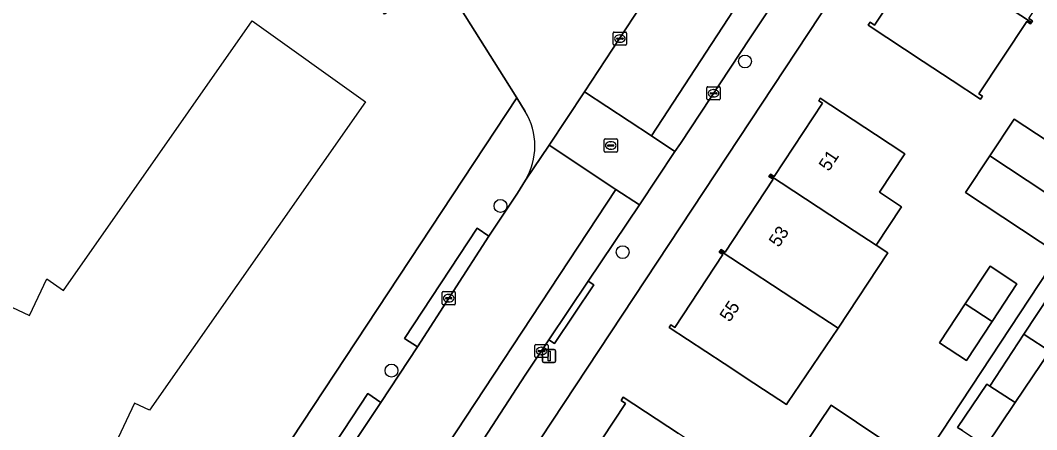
# Model space of a CAD drawing. Extents: x 159279 to 160377, y 384531 to 385888.
# Drawn here: x 159508.6 to 159585.6, y 385250.7 to 385281.8 of the extents above; entities that cross this region are included whole.
import ezdxf

# ---------------------------------------------------------------- set-up
doc = ezdxf.new("R2010")
doc.units = 0
for name, color, linetype in [('IMGEO_Boom', 7, 'Continuous'), ('IMGEO_Erf', 7, 'Continuous'), ('IMGEO_Groenvoorziening', 7, 'Continuous'), ('IMGEO_Kolk', 7, 'Continuous'), ('IMGEO_Lichtmast', 7, 'Continuous'), ('IMGEO_Pand', 7, 'Continuous'), ('IMGEO_Pand_nummerreeks', 7, 'Continuous'), ('IMGEO_Pand_vergunning_verleend', 7, 'Continuous'), ('IMGEO_Parkeervlak_open', 7, 'Continuous'), ('IMGEO_Rijbaan_lokaal_open', 7, 'Continuous'), ('IMGEO_Rioolput', 7, 'Continuous'), ('IMGEO_Voetpad_open', 7, 'Continuous')]:
    doc.layers.add(name, color=color, linetype=linetype)

msp = doc.modelspace()

# ---------------------------------------------------------------- linework, layer by layer
at = {"layer": 'IMGEO_Boom'}
for centre in [(159563.517, 385278.644), (159544.979, 385267.677), (159554.246, 385264.169), (159536.718, 385255.18)]:
    msp.add_circle(centre, 0.489, dxfattribs=at)
at = {"layer": 'IMGEO_Erf'}
for points in [[(159581.572, 385300.919), (159548.026, 385250), (159539.306, 385236.764)], [(159585.038, 385281.903), (159585.321, 385281.716), (159585.248, 385281.606), (159585.172, 385281.491), (159584.888, 385281.678), (159581.247, 385276.185), (159581.53, 385275.998), (159581.381, 385275.772), (159579.215, 385277.198), (159577.021, 385278.643), (159572.846, 385281.394), (159572.999, 385281.626), (159573.335, 385281.404), (159576.964, 385286.913)], [(159540.134, 385232.695), (159557.876, 385220.959), (159560.058, 385224.299), (159557.285, 385226.11), (159561.162, 385232.045), (159562.664, 385234.345), (159564.861, 385237.709), (159564.981, 385237.631), (159568.986, 385243.6), (159565.573, 385245.89), (159567.467, 385248.705), (159569.104, 385251.152), (159570.049, 385252.56), (159575.823, 385248.685), (159574.879, 385247.277), (159575.307, 385246.99), (159573.717, 385244.62), (159573.443, 385244.212), (159574.014, 385243.829), (159587.308, 385264.003), (159580.238, 385268.684), (159582.087, 385271.477), (159583.936, 385274.271), (159588.933, 385270.962)], [(159586.62, 385256.652), (159583.993, 385252.744), (159581.766, 385249.431)], [(159552.685, 385250), (159554.451, 385252.689), (159554.126, 385252.903), (159554.287, 385253.149), (159558.467, 385250.405)]]:
    msp.add_lwpolyline(points, dxfattribs=at)
for points in [[(159575.378, 385267.619), (159573.458, 385264.696), (159574.337, 385264.119), (159570.575, 385258.394), (159566.753, 385252.729), (159566.669, 385252.602), (159564.931, 385253.746), (159564.191, 385254.232), (159561.95, 385255.706), (159557.772, 385258.452), (159557.905, 385258.654), (159558.204, 385258.458), (159561.836, 385263.984), (159561.559, 385264.166), (159561.629, 385264.273), (159561.699, 385264.38), (159562.019, 385264.17), (159565.655, 385269.702), (159565.329, 385269.916), (159565.385, 385270), (159565.442, 385270.087), (159565.721, 385269.904), (159569.385, 385275.478), (159569.105, 385275.663), (159569.227, 385275.849), (159573.406, 385273.102), (159575.633, 385271.638), (159573.711, 385268.714)], [(159580.218, 385260.254), (159582.094, 385263.11), (159584.14, 385261.766), (159582.263, 385258.91), (159580.314, 385255.943), (159578.268, 385257.287)]]:
    msp.add_lwpolyline(points, close=True, dxfattribs=at)
at = {"layer": 'IMGEO_Groenvoorziening'}
for points in [[(159529.172, 385250), (159546.212, 385275.888), (159545.242, 385277.453), (159540.536, 385284.937), (159536.183, 385282.224), (159529.37, 385293.144), (159533.72, 385295.863), (159530.299, 385301.384)], [(159546.86, 385274.842), (159546.212, 385275.888), (159529.172, 385250), (159504.899, 385213.047), (159502.888, 385214.394), (159492.142, 385198.211), (159474.504, 385172.106), (159472.407, 385169.747), (159469.674, 385166.696), (159472.443, 385164.841), (159473.77, 385166.921), (159474.152, 385166.668), (159486.771, 385185.901), (159487.681, 385185.313), (159489.779, 385188.336), (159488.914, 385188.908), (159492.841, 385194.619), (159493.711, 385194.005), (159494.162, 385194.645), (159494.243, 385194.728), (159496.427, 385196.975), (159495.586, 385197.832), (159499.271, 385201.267)], [(159534.923, 385253.438), (159535.917, 385252.765), (159538.681, 385256.977), (159537.711, 385257.623), (159543.219, 385265.982), (159544.102, 385265.394), (159546.274, 385268.656), (159546.87, 385269.625)], [(159503.765, 385206.282), (159504.576, 385205.661), (159507.461, 385209.864), (159506.582, 385210.436), (159511.549, 385217.953), (159512.448, 385217.36), (159515.225, 385221.522), (159514.344, 385222.135), (159519.542, 385230.066), (159520.431, 385229.512), (159522.635, 385232.842), (159521.758, 385233.406), (159534.923, 385253.438)]]:
    msp.add_lwpolyline(points, dxfattribs=at)
msp.add_arc((159542.503, 385272.225), 5.083, 329.23251, 30.98714, dxfattribs=at)
at = {"layer": 'IMGEO_Kolk'}
for p, q in [((159553.532, 385279.951), (159553.532, 385280.803)), ((159553.607, 385280.877), (159554.459, 385280.877)), ((159553.791, 385280.371), (159553.791, 385280.383)), ((159553.834, 385280.42), (159554.232, 385280.42)), ((159554.02, 385280.657), (159554.045, 385280.657)), ((159554.275, 385280.383), (159554.275, 385280.371)), ((159554.533, 385280.803), (159554.533, 385279.951)), ((159554.459, 385279.877), (159553.607, 385279.877)), ((159554.229, 385280.334), (159553.831, 385280.334)), ((159554.043, 385280.097), (159554.018, 385280.097)), ((159560.635, 385275.801), (159560.635, 385276.653)), ((159560.71, 385276.727), (159561.562, 385276.727)), ((159561.636, 385276.653), (159561.636, 385275.801)), ((159560.894, 385276.221), (159560.894, 385276.233)), ((159561.332, 385276.184), (159560.934, 385276.184)), ((159560.937, 385276.27), (159561.335, 385276.27)), ((159561.146, 385275.947), (159561.121, 385275.947)), ((159561.123, 385276.507), (159561.148, 385276.507)), ((159561.378, 385276.233), (159561.378, 385276.221)), ((159561.562, 385275.727), (159560.71, 385275.727)), ((159540.63, 385261.173), (159541.482, 385261.173)), ((159540.555, 385260.247), (159540.555, 385261.099)), ((159540.814, 385260.667), (159540.814, 385260.679)), ((159541.252, 385260.63), (159540.854, 385260.63)), ((159540.857, 385260.716), (159541.255, 385260.716)), ((159541.066, 385260.393), (159541.041, 385260.393)), ((159541.043, 385260.953), (159541.068, 385260.953)), ((159541.298, 385260.679), (159541.298, 385260.667)), ((159541.556, 385261.099), (159541.556, 385260.247)), ((159541.482, 385260.173), (159540.63, 385260.173)), ((159547.59, 385256.238), (159547.59, 385257.09)), ((159547.665, 385257.164), (159548.517, 385257.164)), ((159547.849, 385256.658), (159547.849, 385256.67)), ((159548.287, 385256.621), (159547.889, 385256.621)), ((159547.892, 385256.707), (159548.29, 385256.707)), ((159548.078, 385256.944), (159548.103, 385256.944)), ((159548.333, 385256.67), (159548.333, 385256.658)), ((159548.591, 385257.09), (159548.591, 385256.238)), ((159548.517, 385256.164), (159547.665, 385256.164)), ((159548.101, 385256.384), (159548.076, 385256.384))]:
    msp.add_line(p, q, dxfattribs=at)
for points in [[(159553.532, 385279.951), (159553.532, 385280.803)], [(159553.607, 385280.877), (159554.459, 385280.877)], [(159554.533, 385280.803), (159554.533, 385279.951)], [(159554.459, 385279.877), (159553.607, 385279.877)], [(159560.635, 385275.801), (159560.635, 385276.653)], [(159560.71, 385276.727), (159561.562, 385276.727)], [(159561.636, 385276.653), (159561.636, 385275.801)], [(159561.562, 385275.727), (159560.71, 385275.727)], [(159540.63, 385261.173), (159541.482, 385261.173)], [(159540.555, 385260.247), (159540.555, 385261.099)], [(159541.556, 385261.099), (159541.556, 385260.247)], [(159541.482, 385260.173), (159540.63, 385260.173)], [(159547.59, 385256.238), (159547.59, 385257.09)], [(159547.665, 385257.164), (159548.517, 385257.164)], [(159548.591, 385257.09), (159548.591, 385256.238)], [(159548.517, 385256.164), (159547.665, 385256.164)]]:
    msp.add_lwpolyline(points, dxfattribs=at)
for centre, radius, start, end in [((159553.609, 385280.801), 0.0765, 91.55205, 178.44795), ((159553.609, 385280.801), 0.0765, 91.55205, 178.44795), ((159553.831, 385280.38), 0.0403, 85.87752, 175.75265), ((159554.236, 385280.382), 0.0386, 1.73085, 96.63898), ((159554.457, 385280.801), 0.0765, 1.55205, 88.44795), ((159554.457, 385280.801), 0.0765, 1.55205, 88.44795), ((159553.609, 385279.953), 0.0765, 181.55205, 268.44795), ((159553.609, 385279.953), 0.0765, 181.55205, 268.44795), ((159553.828, 385280.37), 0.0366, 178.93798, 274.71019), ((159554.232, 385280.377), 0.043, 264.86636, 352.45326), ((159554.457, 385279.953), 0.0765, 271.55205, 358.44795), ((159554.457, 385279.953), 0.0765, 271.55205, 358.44795), ((159560.712, 385276.651), 0.0765, 91.55205, 178.44795), ((159560.712, 385276.651), 0.0765, 91.55205, 178.44795), ((159561.56, 385276.651), 0.0765, 1.55205, 88.44795), ((159561.56, 385276.651), 0.0765, 1.55205, 88.44795), ((159560.712, 385275.803), 0.0765, 181.55205, 268.44795), ((159560.712, 385275.803), 0.0765, 181.55205, 268.44795), ((159560.934, 385276.23), 0.0403, 85.87752, 175.75265), ((159560.931, 385276.22), 0.0366, 178.93798, 274.71019), ((159561.335, 385276.227), 0.043, 264.86636, 352.45326), ((159561.339, 385276.232), 0.0386, 1.73085, 96.63898), ((159561.56, 385275.803), 0.0765, 271.55205, 358.44795), ((159561.56, 385275.803), 0.0765, 271.55205, 358.44795), ((159540.632, 385261.097), 0.0765, 91.55205, 178.44795), ((159540.632, 385261.097), 0.0765, 91.55205, 178.44795), ((159541.48, 385261.097), 0.0765, 1.55205, 88.44795), ((159541.48, 385261.097), 0.0765, 1.55205, 88.44795), ((159540.854, 385260.676), 0.0403, 85.87752, 175.75265), ((159540.851, 385260.666), 0.0366, 178.93798, 274.71019), ((159541.255, 385260.673), 0.043, 264.86636, 352.45326), ((159541.259, 385260.678), 0.0386, 1.73085, 96.63898), ((159540.632, 385260.249), 0.0765, 181.55205, 268.44795), ((159540.632, 385260.249), 0.0765, 181.55205, 268.44795), ((159541.48, 385260.249), 0.0765, 271.55205, 358.44795), ((159541.48, 385260.249), 0.0765, 271.55205, 358.44795), ((159547.667, 385257.088), 0.0765, 91.55205, 178.44795), ((159547.667, 385257.088), 0.0765, 91.55205, 178.44795), ((159547.889, 385256.667), 0.0403, 85.87752, 175.75265), ((159547.886, 385256.657), 0.0366, 178.93798, 274.71019), ((159548.29, 385256.664), 0.043, 264.86636, 352.45326), ((159548.294, 385256.669), 0.0386, 1.73085, 96.63898), ((159548.515, 385257.088), 0.0765, 1.55205, 88.44795), ((159548.515, 385257.088), 0.0765, 1.55205, 88.44795), ((159547.667, 385256.24), 0.0765, 181.55205, 268.44795), ((159547.667, 385256.24), 0.0765, 181.55205, 268.44795), ((159548.515, 385256.24), 0.0765, 271.55205, 358.44795), ((159548.515, 385256.24), 0.0765, 271.55205, 358.44795)]:
    msp.add_arc(centre, radius, start, end, dxfattribs=at)
for centre, major_axis, ratio, start_param, end_param in [((159554.019, 385280.377), (-0.387, 0.002), 0.722429, 4.712389, 7.853982), ((159554.044, 385280.377), (-0.39, 0.002), 0.717154, 1.570796, 4.712389), ((159561.122, 385276.227), (-0.387, 0.002), 0.722429, 4.712389, 7.853982), ((159561.147, 385276.227), (-0.39, 0.002), 0.717154, 1.570796, 4.712389), ((159541.042, 385260.673), (-0.387, 0.002), 0.722429, 4.712389, 7.853982), ((159541.067, 385260.673), (-0.39, 0.002), 0.717154, 1.570796, 4.712389), ((159548.077, 385256.664), (-0.387, 0.002), 0.722429, 4.712389, 7.853982), ((159548.102, 385256.664), (-0.39, 0.002), 0.717154, 1.570796, 4.712389)]:
    msp.add_ellipse(centre, major_axis=major_axis, ratio=ratio, start_param=start_param, end_param=end_param, dxfattribs=at)
at = {"layer": 'IMGEO_Lichtmast'}
for p, q in [((159548.169, 385255.882), (159548.169, 385256.682)), ((159548.169, 385256.682), (159548.169, 385255.882)), ((159548.269, 385256.782), (159549.059, 385256.782)), ((159549.059, 385256.782), (159548.269, 385256.782)), ((159549.159, 385256.682), (159549.159, 385255.882)), ((159549.159, 385255.882), (159549.159, 385256.682)), ((159549.059, 385255.782), (159548.269, 385255.782)), ((159548.269, 385255.782), (159549.059, 385255.782))]:
    msp.add_line(p, q, dxfattribs=at)
msp.add_lwpolyline([(159548.589, 385256.657), (159548.739, 385256.657), (159548.739, 385255.907), (159548.589, 385255.907), (159548.589, 385256.657)], dxfattribs=at)
for centre, start, end in [((159548.269, 385256.682), 90, 180), ((159548.269, 385256.682), 90, 180), ((159549.059, 385256.682), 0, 90), ((159549.059, 385256.682), 360, 90), ((159548.269, 385255.882), 180, 270), ((159548.269, 385255.882), 180, 270), ((159549.059, 385255.882), 270, 0), ((159549.059, 385255.882), 270, 0)]:
    msp.add_arc(centre, 0.1, start, end, dxfattribs=at)
at = {"layer": 'IMGEO_Pand'}
for points in [[(159585.248, 385281.606), (159585.321, 385281.716), (159585.038, 385281.903), (159588.675, 385287.389), (159588.959, 385287.202), (159589.048, 385287.337), (159580.504, 385292.966), (159580.425, 385292.847), (159580.754, 385292.631), (159577.117, 385287.111), (159576.787, 385287.328), (159576.719, 385287.224)], [(159576.719, 385287.224), (159576.65, 385287.12), (159576.964, 385286.913), (159573.335, 385281.404), (159572.999, 385281.626), (159572.846, 385281.394), (159577.021, 385278.643), (159579.215, 385277.198), (159581.381, 385275.772), (159581.53, 385275.998), (159581.247, 385276.185), (159584.888, 385281.678), (159585.172, 385281.491), (159585.248, 385281.606)], [(159573.406, 385273.102), (159569.227, 385275.849), (159569.105, 385275.663), (159569.385, 385275.478), (159565.721, 385269.904), (159565.442, 385270.087), (159565.385, 385270), (159571.79, 385265.792), (159573.458, 385264.696), (159575.378, 385267.619), (159573.711, 385268.714), (159575.633, 385271.638)], [(159582.087, 385271.477), (159589.157, 385266.797), (159591.007, 385269.59), (159588.933, 385270.962), (159583.936, 385274.271)], [(159582.087, 385271.477), (159580.238, 385268.684), (159587.308, 385264.003), (159589.157, 385266.797)], [(159571.79, 385265.792), (159565.385, 385270), (159565.329, 385269.916), (159565.655, 385269.702), (159562.019, 385264.17), (159561.699, 385264.38), (159561.629, 385264.273), (159568.028, 385260.068), (159570.575, 385258.394), (159574.337, 385264.119), (159573.458, 385264.696)], [(159568.028, 385260.068), (159561.629, 385264.273), (159561.559, 385264.166), (159561.836, 385263.984), (159558.204, 385258.458), (159557.905, 385258.654), (159557.772, 385258.452), (159561.95, 385255.706), (159564.191, 385254.232), (159564.931, 385253.746), (159566.669, 385252.602), (159566.753, 385252.729), (159570.575, 385258.394)], [(159580.218, 385260.254), (159582.263, 385258.91), (159584.14, 385261.766), (159582.094, 385263.11)], [(159587.849, 385262.28), (159587.617, 385262.432), (159584.665, 385257.935), (159584.847, 385257.815), (159586.62, 385256.652), (159587.497, 385256.076), (159590.448, 385260.573)], [(159582.263, 385258.91), (159580.218, 385260.254), (159578.268, 385257.287), (159580.314, 385255.943)], [(159586.62, 385256.652), (159584.847, 385257.815), (159584.665, 385257.935), (159582.081, 385253.999), (159583.993, 385252.744)], [(159583.993, 385252.744), (159582.081, 385253.999), (159581.849, 385254.151), (159579.639, 385250.861), (159580, 385250.618), (159581.766, 385249.431)], [(159558.467, 385250.405), (159554.287, 385253.149), (159554.126, 385252.903), (159554.451, 385252.689), (159552.685, 385250), (159550.869, 385247.235), (159550.478, 385247.492), (159550.397, 385247.369), (159558.324, 385242.157), (159558.79, 385241.851), (159562.616, 385247.679), (159560.768, 385248.893), (159559.083, 385250)], [(159569.104, 385251.152), (159567.467, 385248.705), (159573.372, 385244.845), (159573.717, 385244.62), (159575.307, 385246.99), (159574.879, 385247.277), (159575.823, 385248.685), (159570.049, 385252.56)]]:
    msp.add_lwpolyline(points, close=True, dxfattribs=at)
at = {"layer": 'IMGEO_Pand_vergunning_verleend'}
msp.add_lwpolyline([(159496.66, 385252.651), (159500.362, 385260.489), (159501.361, 385260.018), (159502.546, 385262.527), (159509.273, 385259.35), (159510.595, 385262.149), (159511.859, 385261.266), (159526.151, 385281.718), (159534.746, 385275.587), (159518.36, 385252.185), (159517.233, 385252.717), (159513.456, 385244.718)], close=True, dxfattribs=at)
at = {"layer": 'IMGEO_Parkeervlak_open'}
msp.add_lwpolyline([(159576.964, 385304.273), (159573.428, 385299.083), (159556.421, 385272.988), (159558.21, 385271.803), (159558.617, 385272.412), (159563.918, 385280.444), (159566.982, 385285.087), (159578.005, 385301.787)], dxfattribs=at)
msp.add_lwpolyline([(159548.654, 385257.508), (159551.638, 385261.972), (159555.51, 385267.764), (159553.737, 385268.934), (159537.371, 385244.074), (159537.51, 385244.181), (159537.658, 385244.276), (159537.814, 385244.358), (159537.976, 385244.425), (159538.144, 385244.477), (159538.316, 385244.514), (159539.934, 385244.757), (159540.08, 385244.821), (159540.219, 385244.898), (159540.351, 385244.987), (159540.474, 385245.087), (159540.588, 385245.198), (159540.692, 385245.319), (159543.73, 385250), (159546.86, 385254.824)], close=True, dxfattribs=at)
at = {"layer": 'IMGEO_Rijbaan_lokaal_open'}
for points in [[(159570.335, 385305.11), (159568.073, 385301.685), (159567.571, 385300.924), (159557.58, 385285.757), (159556.774, 385284.597), (159556.237, 385283.844), (159556.13, 385283.646), (159551.357, 385276.346), (159556.421, 385272.988), (159573.428, 385299.083)], [(159530.299, 385301.384), (159533.72, 385295.863), (159540.536, 385284.937), (159545.242, 385277.453), (159546.212, 385275.888), (159546.86, 385274.842)], [(159546.87, 385269.625), (159548.67, 385272.278), (159551.357, 385276.346), (159556.13, 385283.646), (159556.237, 385283.844)], [(159553.737, 385268.934), (159548.67, 385272.278), (159546.87, 385269.625), (159546.274, 385268.656), (159544.102, 385265.394), (159538.681, 385256.977), (159535.917, 385252.765), (159522.635, 385232.842), (159520.431, 385229.512), (159515.225, 385221.522), (159512.448, 385217.36), (159507.461, 385209.864), (159504.576, 385205.661)], [(159500.082, 385200.646), (159497.627, 385198.181), (159504.103, 385193.86), (159523.226, 385222.717), (159525.008, 385225.421), (159526.049, 385227.003), (159533.84, 385238.844), (159537.02, 385243.683), (159537.125, 385243.823), (159537.243, 385243.954), (159537.371, 385244.074), (159553.737, 385268.934)]]:
    msp.add_lwpolyline(points, dxfattribs=at)
msp.add_lwpolyline([(159548.67, 385272.278), (159553.737, 385268.934), (159555.51, 385267.764), (159558.21, 385271.803), (159556.421, 385272.988), (159551.357, 385276.346)], close=True, dxfattribs=at)
msp.add_arc((159542.503, 385272.225), 5.083, 329.23251, 30.98714, dxfattribs=at)
at = {"layer": 'IMGEO_Rioolput'}
for p, q in [((159552.841, 385271.84), (159552.841, 385272.692)), ((159552.916, 385272.766), (159553.768, 385272.766)), ((159553.842, 385272.692), (159553.842, 385271.84)), ((159553.1, 385272.26), (159553.1, 385272.272)), ((159553.538, 385272.223), (159553.14, 385272.223)), ((159553.143, 385272.309), (159553.541, 385272.309)), ((159553.352, 385271.986), (159553.327, 385271.986)), ((159553.329, 385272.546), (159553.354, 385272.546)), ((159553.584, 385272.272), (159553.584, 385272.26)), ((159553.768, 385271.766), (159552.916, 385271.766))]:
    msp.add_line(p, q, dxfattribs=at)
for points in [[(159552.841, 385271.84), (159552.841, 385272.692)], [(159552.916, 385272.766), (159553.768, 385272.766)], [(159553.842, 385272.692), (159553.842, 385271.84)], [(159553.768, 385271.766), (159552.916, 385271.766)]]:
    msp.add_lwpolyline(points, dxfattribs=at)
for centre, radius, start, end in [((159552.918, 385272.69), 0.0765, 91.55205, 178.44795), ((159552.918, 385272.69), 0.0765, 91.55205, 178.44795), ((159553.766, 385272.69), 0.0765, 1.55205, 88.44795), ((159553.766, 385272.69), 0.0765, 1.55205, 88.44795), ((159553.14, 385272.269), 0.0403, 85.87752, 175.75265), ((159553.137, 385272.259), 0.0366, 178.93798, 274.71019), ((159553.541, 385272.266), 0.043, 264.86636, 352.45326), ((159553.545, 385272.271), 0.0386, 1.73085, 96.63898), ((159552.918, 385271.842), 0.0765, 181.55205, 268.44795), ((159552.918, 385271.842), 0.0765, 181.55205, 268.44795), ((159553.766, 385271.842), 0.0765, 271.55205, 358.44795), ((159553.766, 385271.842), 0.0765, 271.55205, 358.44795)]:
    msp.add_arc(centre, radius, start, end, dxfattribs=at)
for centre, major_axis, ratio, start_param, end_param in [((159553.328, 385272.266), (-0.387, 0.002), 0.722429, 4.712389, 7.853982), ((159553.353, 385272.266), (-0.39, 0.002), 0.717154, 1.570796, 4.712389)]:
    msp.add_ellipse(centre, major_axis=major_axis, ratio=ratio, start_param=start_param, end_param=end_param, dxfattribs=at)
at = {"layer": 'IMGEO_Voetpad_open'}
for points in [[(159535.761, 385231.384), (159539.27, 385236.729), (159539.306, 385236.764), (159548.026, 385250), (159581.572, 385300.919)], [(159566.982, 385285.087), (159563.918, 385280.444), (159558.617, 385272.412), (159558.21, 385271.803), (159555.51, 385267.764), (159551.638, 385261.972), (159552.053, 385261.695), (159549.069, 385257.231), (159548.654, 385257.508), (159546.86, 385254.824), (159543.73, 385250)], [(159587.308, 385264.003), (159574.014, 385243.829)], [(159580, 385250.618), (159579.639, 385250.861), (159581.849, 385254.151), (159582.081, 385253.999), (159584.665, 385257.935), (159587.617, 385262.432)]]:
    msp.add_lwpolyline(points, dxfattribs=at)
for points in [[(159544.102, 385265.394), (159543.219, 385265.982), (159537.711, 385257.623), (159538.681, 385256.977)], [(159551.638, 385261.972), (159548.654, 385257.508), (159549.069, 385257.231), (159552.053, 385261.695)], [(159535.917, 385252.765), (159534.923, 385253.438), (159521.758, 385233.406), (159522.635, 385232.842)]]:
    msp.add_lwpolyline(points, close=True, dxfattribs=at)

# ---------------------------------------------------------------- texts
at = {"layer": 'IMGEO_Pand_nummerreeks'}
for s, rotation, p in [('51', 56.69777, (159569.871, 385270.244)), ('53', 56.6999, (159566.082, 385264.477)), ('55', 56.6999, (159562.355, 385258.803))]:
    msp.add_text(s, height=1, rotation=rotation, dxfattribs=at).set_placement(p)

doc.saveas('drawing.dxf')
